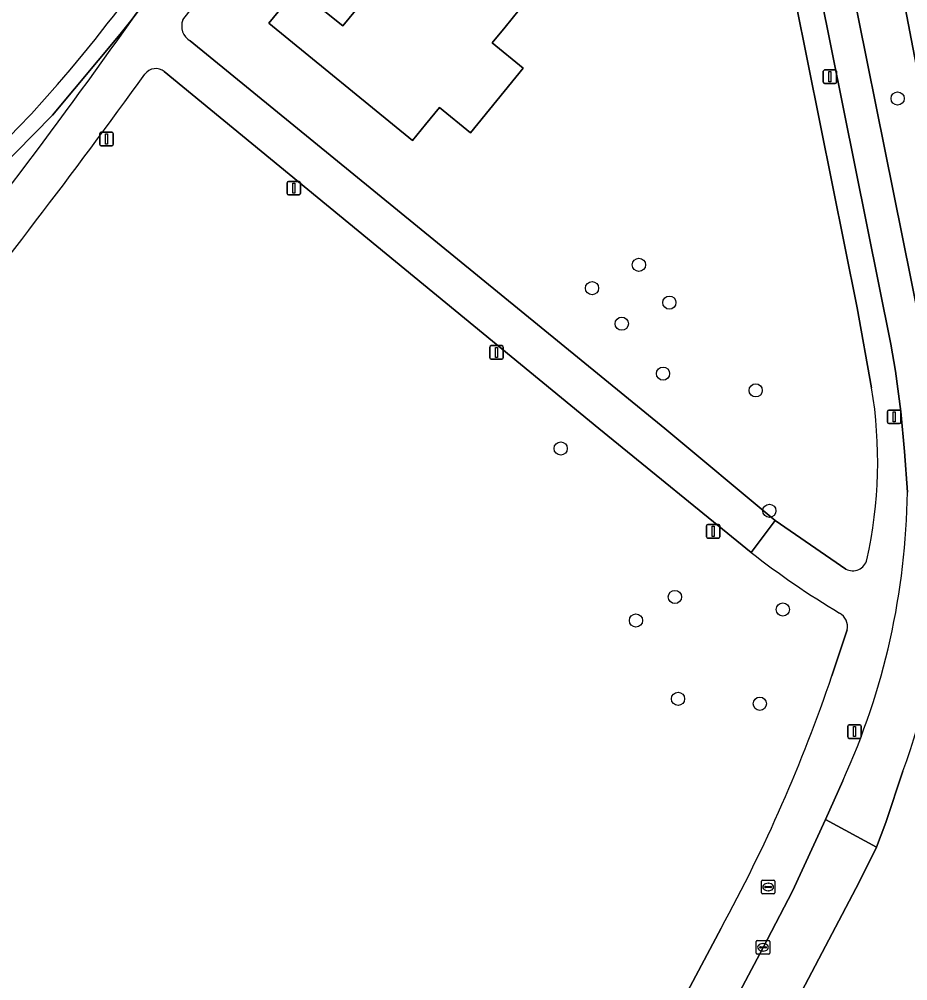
# Model space of a CAD drawing. Extents: x 158086 to 159499, y 382904 to 383981.
# Drawn here: x 159237.4 to 159303.2, y 383659.2 to 383730.5 of the extents above; entities that cross this region are included whole.
import ezdxf

# ---------------------------------------------------------------- set-up
doc = ezdxf.new("R2010")
doc.units = 0
for name, color, linetype in [('IMGEO_Berm_groen', 7, 'Continuous'), ('IMGEO_Boom', 7, 'Continuous'), ('IMGEO_Erf', 7, 'Continuous'), ('IMGEO_Fietspad_gesloten', 7, 'Continuous'), ('IMGEO_Fietspad_open', 7, 'Continuous'), ('IMGEO_Groenvoorziening', 7, 'Continuous'), ('IMGEO_Kolk', 7, 'Continuous'), ('IMGEO_Lichtmast', 7, 'Continuous'), ('IMGEO_Oever', 7, 'Continuous'), ('IMGEO_Pand', 7, 'Continuous'), ('IMGEO_Rijbaan_regionaal_gesloten', 7, 'Continuous'), ('IMGEO_Rioolput', 7, 'Continuous'), ('IMGEO_Voetpad_gesloten', 7, 'Continuous'), ('IMGEO_Voetpad_open', 7, 'Continuous'), ('IMGEO_Waterloop', 7, 'Continuous')]:
    doc.layers.add(name, color=color, linetype=linetype)

msp = doc.modelspace()

# ---------------------------------------------------------------- linework, layer by layer
at = {"layer": 'IMGEO_Berm_groen'}
for points in [[(159310.567, 383656.347), (159308.537, 383668.885), (159308.228, 383671.605), (159308.682, 383672.546), (159312.863, 383673.738), (159310.851, 383687.227), (159309.025, 383699.335), (159308.678, 383701.324), (159307.539, 383707.434), (159304.25, 383724.642), (159300.859, 383742.414), (159300.284, 383745.597), (159299.749, 383747.561), (159298.96, 383750), (159295.978, 383759.217), (159295.893, 383759.463), (159295.051, 383762.34), (159294.81, 383763.557), (159292.94, 383763.214), (159295.597, 383750), (159305.383, 383701.333)], [(159302.806, 383674.742), (159301.548, 383670.944), (159300.85, 383669.112), (159299.572, 383666.519), (159295.326, 383658.451), (159289.953, 383648.567), (159286.604, 383642.201)]]:
    msp.add_lwpolyline(points, dxfattribs=at)
msp.add_arc((159252.875, 383693.001), 53.165, 339.91289, 9.01633, dxfattribs=at)
at = {"layer": 'IMGEO_Boom'}
for centre in [(159302.42, 383724.584), (159283.257, 383712.266), (159279.782, 383710.54), (159285.51, 383709.463), (159281.984, 383707.903), (159285.042, 383704.205), (159291.906, 383702.965), (159277.462, 383698.66), (159292.919, 383694.044), (159285.923, 383687.654), (159293.919, 383686.732), (159283.039, 383685.912), (159286.155, 383680.104), (159292.215, 383679.745)]:
    msp.add_circle(centre, 0.489, dxfattribs=at)
at = {"layer": 'IMGEO_Erf'}
msp.add_lwpolyline([(159265.078, 383734.552), (159261.659, 383737.318), (159260.412, 383738.306), (159256.698, 383733.728), (159257.931, 383732.716), (159261.325, 383729.963)], close=True, dxfattribs=at)
at = {"layer": 'IMGEO_Fietspad_gesloten'}
for points in [[(159277.968, 383832.888), (159273.671, 383850.79), (159271.166, 383864.252), (159268.255, 383880.041), (159265.349, 383882.457), (159271.708, 383848.23), (159272.73, 383843.358), (159275.672, 383832.295), (159279.393, 383817.288), (159282.512, 383802.99), (159293.156, 383750), (159301.916, 383706.388), (159302.254, 383704.394), (159302.654, 383701.402), (159302.924, 383698.425), (159303.139, 383695.426)], [(159305.383, 383701.333), (159295.597, 383750)], [(159298.35, 383674.038), (159297.079, 383671.178), (159300.85, 383669.112), (159301.548, 383670.944), (159302.806, 383674.742)]]:
    msp.add_lwpolyline(points, dxfattribs=at)
for centre, radius, start, end in [((159252.875, 383693.001), 53.165, 339.91289, 9.01633), ((159250.133, 383696.065), 53.01, 335.44827, 359.30981)]:
    msp.add_arc(centre, radius, start, end, dxfattribs=at)
at = {"layer": 'IMGEO_Fietspad_open'}
msp.add_lwpolyline([(159286.604, 383642.201), (159289.953, 383648.567), (159295.326, 383658.451), (159299.572, 383666.519), (159300.85, 383669.112), (159297.079, 383671.178), (159294.623, 383665.846), (159292.453, 383661.696), (159286.121, 383649.709), (159284.829, 383647.233), (159282.513, 383642.965), (159279.876, 383637.568), (159277.761, 383632.88), (159277.19, 383631.521), (159274.363, 383624.494), (159270.364, 383614.878), (159263.49, 383598.295), (159263.375, 383598.017), (159267.113, 383597.067), (159267.333, 383597.604), (159273.837, 383613.469)], dxfattribs=at)
at = {"layer": 'IMGEO_Groenvoorziening'}
for points in [[(159261.764, 383816.937), (159264.092, 383805.886), (159265.248, 383797.298), (159265.904, 383789.507), (159264.607, 383775.203), (159263.229, 383767.377), (159261.496, 383760.741), (159260.508, 383757.114), (159259.534, 383754.541), (159258.487, 383751.998), (159257.367, 383749.485), (159253.986, 383742.85), (159250.095, 383736.499), (159245.731, 383730.465), (159245.436, 383730.093), (159245.134, 383729.725), (159244.83, 383729.359), (159239.811, 383723.349), (159234.325, 383717.76)], [(159300.494, 383703.155), (159299.418, 383709.089), (159291.199, 383750)], [(159250.027, 383728.855), (159285.165, 383700.141), (159293.356, 383693.323), (159298.58, 383689.727)], [(159291.581, 383690.951), (159280.277, 383700.141), (159248.105, 383726.578)], [(159297.547, 383681.811), (159298.671, 383685.218)], [(159269.874, 383622.279), (159276.632, 383638.564), (159281.261, 383648.015), (159283.268, 383651.691), (159289.34, 383663.111)]]:
    msp.add_lwpolyline(points, dxfattribs=at)
msp.add_lwpolyline([(159270.783, 383722.042), (159268.478, 383723.918), (159267.452, 383722.661), (159266.489, 383721.482), (159255.857, 383730.159), (159257.931, 383732.716), (159256.698, 383733.728), (159260.412, 383738.306), (159261.659, 383737.318), (159263.739, 383739.867), (159274.397, 383731.169), (159273.349, 383729.885), (159272.393, 383728.713), (159274.694, 383726.836)], close=True, dxfattribs=at)
for centre, radius, start, end in [((159168.12, 383791.404), 98.682, 321.86221, 335.19282), ((159173.271, 383789.03), 96.138, 322.43664, 336.04728), ((158899.489, 383974.71), 423.727, 320.7381, 324.80025), ((159250.669, 383729.96), 1.278, 158.85458, 239.84933), ((158861.407, 384003.931), 474.814, 320.9553, 324.23201), ((159247.47, 383725.807), 0.999, 50.54789, 143.56481), ((159267.281, 383697.69), 33.66, 347.52608, 9.34334), ((159330.678, 383740.81), 63.36, 231.89858, 239.06873), ((159299.092, 383690.686), 1.087, 241.90976, 345.83178), ((159297.606, 383685.486), 1.098, 345.89241, 62.68951), ((159185.63, 383719.778), 118.182, 331.34793, 341.26094)]:
    msp.add_arc(centre, radius, start, end, dxfattribs=at)
at = {"layer": 'IMGEO_Kolk'}
for p, q in [((159292.026, 383662.197), (159292.878, 383662.197)), ((159291.951, 383661.271), (159291.951, 383662.123)), ((159292.21, 383661.691), (159292.21, 383661.703)), ((159292.648, 383661.654), (159292.25, 383661.654)), ((159292.253, 383661.74), (159292.651, 383661.74)), ((159292.439, 383661.977), (159292.464, 383661.977)), ((159292.694, 383661.703), (159292.694, 383661.691)), ((159292.952, 383662.123), (159292.952, 383661.271)), ((159292.878, 383661.197), (159292.026, 383661.197)), ((159292.462, 383661.417), (159292.437, 383661.417))]:
    msp.add_line(p, q, dxfattribs=at)
for points in [[(159292.026, 383662.197), (159292.878, 383662.197)], [(159291.951, 383661.271), (159291.951, 383662.123)], [(159292.952, 383662.123), (159292.952, 383661.271)], [(159292.878, 383661.197), (159292.026, 383661.197)]]:
    msp.add_lwpolyline(points, dxfattribs=at)
for centre, radius, start, end in [((159292.028, 383662.121), 0.0765, 91.55205, 178.44795), ((159292.028, 383662.121), 0.0765, 91.55205, 178.44795), ((159292.876, 383662.121), 0.0765, 1.55205, 88.44795), ((159292.876, 383662.121), 0.0765, 1.55205, 88.44795), ((159292.25, 383661.7), 0.0403, 85.87752, 175.75265), ((159292.247, 383661.69), 0.0366, 178.93798, 274.71019), ((159292.651, 383661.697), 0.043, 264.86636, 352.45326), ((159292.655, 383661.702), 0.0386, 1.73085, 96.63898), ((159292.028, 383661.273), 0.0765, 181.55205, 268.44795), ((159292.028, 383661.273), 0.0765, 181.55205, 268.44795), ((159292.876, 383661.273), 0.0765, 271.55205, 358.44795), ((159292.876, 383661.273), 0.0765, 271.55205, 358.44795)]:
    msp.add_arc(centre, radius, start, end, dxfattribs=at)
for centre, major_axis, ratio, start_param, end_param in [((159292.438, 383661.697), (-0.387, 0.002), 0.722429, 4.712389, 7.853982), ((159292.463, 383661.697), (-0.39, 0.002), 0.717154, 1.570796, 4.712389)]:
    msp.add_ellipse(centre, major_axis=major_axis, ratio=ratio, start_param=start_param, end_param=end_param, dxfattribs=at)
at = {"layer": 'IMGEO_Lichtmast'}
for p, q in [((159296.912, 383725.802), (159296.912, 383726.602)), ((159296.912, 383726.602), (159296.912, 383725.802)), ((159297.012, 383726.702), (159297.802, 383726.702)), ((159297.802, 383726.702), (159297.012, 383726.702)), ((159297.902, 383726.602), (159297.902, 383725.802)), ((159297.902, 383725.802), (159297.902, 383726.602)), ((159297.802, 383725.702), (159297.012, 383725.702)), ((159297.012, 383725.702), (159297.802, 383725.702)), ((159243.334, 383721.185), (159243.334, 383721.985)), ((159243.334, 383721.985), (159243.334, 383721.185)), ((159243.434, 383722.085), (159244.224, 383722.085)), ((159244.224, 383722.085), (159243.434, 383722.085)), ((159244.324, 383721.985), (159244.324, 383721.185)), ((159244.324, 383721.185), (159244.324, 383721.985)), ((159244.224, 383721.085), (159243.434, 383721.085)), ((159243.434, 383721.085), (159244.224, 383721.085)), ((159257.292, 383718.443), (159258.082, 383718.443)), ((159258.082, 383718.443), (159257.292, 383718.443)), ((159257.192, 383717.543), (159257.192, 383718.343)), ((159257.192, 383718.343), (159257.192, 383717.543)), ((159258.182, 383718.343), (159258.182, 383717.543)), ((159258.182, 383717.543), (159258.182, 383718.343)), ((159258.082, 383717.443), (159257.292, 383717.443)), ((159257.292, 383717.443), (159258.082, 383717.443)), ((159272.219, 383705.376), (159272.219, 383706.176)), ((159272.219, 383706.176), (159272.219, 383705.376)), ((159272.319, 383706.276), (159273.109, 383706.276)), ((159273.109, 383706.276), (159272.319, 383706.276)), ((159273.209, 383706.176), (159273.209, 383705.376)), ((159273.209, 383705.376), (159273.209, 383706.176)), ((159273.109, 383705.276), (159272.319, 383705.276)), ((159272.319, 383705.276), (159273.109, 383705.276)), ((159301.666, 383700.608), (159301.666, 383701.408)), ((159301.666, 383701.408), (159301.666, 383700.608)), ((159301.766, 383701.508), (159302.556, 383701.508)), ((159302.556, 383701.508), (159301.766, 383701.508)), ((159302.656, 383701.408), (159302.656, 383700.608)), ((159302.656, 383700.608), (159302.656, 383701.408)), ((159302.556, 383700.508), (159301.766, 383700.508)), ((159301.766, 383700.508), (159302.556, 383700.508)), ((159288.252, 383692.123), (159288.252, 383692.923)), ((159288.252, 383692.923), (159288.252, 383692.123)), ((159288.352, 383693.023), (159289.142, 383693.023)), ((159289.142, 383693.023), (159288.352, 383693.023)), ((159289.242, 383692.923), (159289.242, 383692.123)), ((159289.242, 383692.123), (159289.242, 383692.923)), ((159289.142, 383692.023), (159288.352, 383692.023)), ((159288.352, 383692.023), (159289.142, 383692.023)), ((159298.724, 383677.281), (159298.724, 383678.081)), ((159298.724, 383678.081), (159298.724, 383677.281)), ((159298.824, 383678.181), (159299.614, 383678.181)), ((159299.614, 383678.181), (159298.824, 383678.181)), ((159299.714, 383678.081), (159299.714, 383677.281)), ((159299.714, 383677.281), (159299.714, 383678.081)), ((159299.614, 383677.181), (159298.824, 383677.181)), ((159298.824, 383677.181), (159299.614, 383677.181))]:
    msp.add_line(p, q, dxfattribs=at)
for points in [[(159297.332, 383726.577), (159297.482, 383726.577), (159297.482, 383725.827), (159297.332, 383725.827), (159297.332, 383726.577)], [(159243.754, 383721.96), (159243.904, 383721.96), (159243.904, 383721.21), (159243.754, 383721.21), (159243.754, 383721.96)], [(159257.612, 383718.318), (159257.762, 383718.318), (159257.762, 383717.568), (159257.612, 383717.568), (159257.612, 383718.318)], [(159272.639, 383706.151), (159272.789, 383706.151), (159272.789, 383705.401), (159272.639, 383705.401), (159272.639, 383706.151)], [(159302.086, 383701.383), (159302.236, 383701.383), (159302.236, 383700.633), (159302.086, 383700.633), (159302.086, 383701.383)], [(159288.672, 383692.898), (159288.822, 383692.898), (159288.822, 383692.148), (159288.672, 383692.148), (159288.672, 383692.898)], [(159299.144, 383678.056), (159299.294, 383678.056), (159299.294, 383677.306), (159299.144, 383677.306), (159299.144, 383678.056)]]:
    msp.add_lwpolyline(points, dxfattribs=at)
for centre, start, end in [((159297.012, 383726.602), 90, 180), ((159297.012, 383726.602), 90, 180), ((159297.802, 383726.602), 0, 90), ((159297.802, 383726.602), 360, 90), ((159297.012, 383725.802), 180, 270), ((159297.012, 383725.802), 180, 270), ((159297.802, 383725.802), 270, 0), ((159297.802, 383725.802), 270, 0), ((159243.434, 383721.985), 90, 180), ((159243.434, 383721.985), 90, 180), ((159244.224, 383721.985), 0, 90), ((159244.224, 383721.985), 360, 90), ((159243.434, 383721.185), 180, 270), ((159243.434, 383721.185), 180, 270), ((159244.224, 383721.185), 270, 0), ((159244.224, 383721.185), 270, 0), ((159257.292, 383718.343), 90, 180), ((159257.292, 383718.343), 90, 180), ((159258.082, 383718.343), 0, 90), ((159258.082, 383718.343), 360, 90), ((159257.292, 383717.543), 180, 270), ((159257.292, 383717.543), 180, 270), ((159258.082, 383717.543), 270, 0), ((159258.082, 383717.543), 270, 0), ((159272.319, 383706.176), 90, 180), ((159272.319, 383706.176), 90, 180), ((159273.109, 383706.176), 0, 90), ((159273.109, 383706.176), 360, 90), ((159272.319, 383705.376), 180, 270), ((159272.319, 383705.376), 180, 270), ((159273.109, 383705.376), 270, 0), ((159273.109, 383705.376), 270, 0), ((159301.766, 383701.408), 90, 180), ((159301.766, 383701.408), 90, 180), ((159302.556, 383701.408), 0, 90), ((159302.556, 383701.408), 360, 90), ((159301.766, 383700.608), 180, 270), ((159301.766, 383700.608), 180, 270), ((159302.556, 383700.608), 270, 0), ((159302.556, 383700.608), 270, 0), ((159288.352, 383692.923), 90, 180), ((159288.352, 383692.923), 90, 180), ((159289.142, 383692.923), 0, 90), ((159289.142, 383692.923), 360, 90), ((159288.352, 383692.123), 180, 270), ((159288.352, 383692.123), 180, 270), ((159289.142, 383692.123), 270, 0), ((159289.142, 383692.123), 270, 0), ((159298.824, 383678.081), 90, 180), ((159298.824, 383678.081), 90, 180), ((159299.614, 383678.081), 0, 90), ((159299.614, 383678.081), 360, 90), ((159298.824, 383677.281), 180, 270), ((159298.824, 383677.281), 180, 270), ((159299.614, 383677.281), 270, 0), ((159299.614, 383677.281), 270, 0)]:
    msp.add_arc(centre, 0.1, start, end, dxfattribs=at)
at = {"layer": 'IMGEO_Oever'}
msp.add_lwpolyline([(159234.325, 383717.76), (159239.811, 383723.349), (159244.83, 383729.359), (159245.134, 383729.725), (159245.436, 383730.093), (159245.731, 383730.465), (159250.095, 383736.499), (159253.986, 383742.85), (159257.367, 383749.485), (159258.487, 383751.998), (159259.534, 383754.541), (159260.508, 383757.114), (159261.496, 383760.741), (159263.229, 383767.377), (159264.607, 383775.203), (159265.904, 383789.507), (159265.248, 383797.298), (159264.092, 383805.886), (159261.764, 383816.937)], dxfattribs=at)
for centre, radius, start, end in [((159170.063, 383789.9), 94.98, 320.99254, 335.15952), ((159167.564, 383788.788), 96.253, 294.86391, 322.44361)]:
    msp.add_arc(centre, radius, start, end, dxfattribs=at)
at = {"layer": 'IMGEO_Pand'}
msp.add_lwpolyline([(159267.452, 383722.661), (159268.478, 383723.918), (159270.783, 383722.042), (159274.694, 383726.836), (159272.393, 383728.713), (159273.349, 383729.885), (159274.397, 383731.169), (159263.739, 383739.867), (159261.659, 383737.318), (159265.078, 383734.552), (159261.325, 383729.963), (159257.931, 383732.716), (159255.857, 383730.159), (159266.489, 383721.482)], close=True, dxfattribs=at)
at = {"layer": 'IMGEO_Rijbaan_regionaal_gesloten'}
msp.add_lwpolyline([(159300.859, 383742.414), (159304.25, 383724.642), (159307.539, 383707.434), (159308.678, 383701.324), (159309.025, 383699.335), (159310.851, 383687.227), (159312.863, 383673.738), (159313.185, 383671.582), (159313.327, 383670.632), (159314.747, 383660.918), (159318.174, 383661.45), (159316.771, 383671.051), (159311.684, 383704.298), (159304.278, 383743.067)], dxfattribs=at)
at = {"layer": 'IMGEO_Rioolput'}
for p, q in [((159292.331, 383665.74), (159292.331, 383666.592)), ((159292.406, 383666.666), (159293.258, 383666.666)), ((159292.819, 383666.446), (159292.844, 383666.446)), ((159293.332, 383666.592), (159293.332, 383665.74)), ((159292.59, 383666.16), (159292.59, 383666.172)), ((159293.028, 383666.123), (159292.63, 383666.123)), ((159292.633, 383666.209), (159293.031, 383666.209)), ((159292.842, 383665.886), (159292.817, 383665.886)), ((159293.074, 383666.172), (159293.074, 383666.16)), ((159293.258, 383665.666), (159292.406, 383665.666))]:
    msp.add_line(p, q, dxfattribs=at)
for points in [[(159292.331, 383665.74), (159292.331, 383666.592)], [(159292.406, 383666.666), (159293.258, 383666.666)], [(159293.332, 383666.592), (159293.332, 383665.74)], [(159293.258, 383665.666), (159292.406, 383665.666)]]:
    msp.add_lwpolyline(points, dxfattribs=at)
for centre, radius, start, end in [((159292.408, 383666.59), 0.0765, 91.55205, 178.44795), ((159292.408, 383666.59), 0.0765, 91.55205, 178.44795), ((159293.256, 383666.59), 0.0765, 1.55205, 88.44795), ((159293.256, 383666.59), 0.0765, 1.55205, 88.44795), ((159292.408, 383665.742), 0.0765, 181.55205, 268.44795), ((159292.408, 383665.742), 0.0765, 181.55205, 268.44795), ((159292.63, 383666.169), 0.0403, 85.87752, 175.75265), ((159292.627, 383666.159), 0.0366, 178.93798, 274.71019), ((159293.031, 383666.166), 0.043, 264.86636, 352.45326), ((159293.035, 383666.171), 0.0386, 1.73085, 96.63898), ((159293.256, 383665.742), 0.0765, 271.55205, 358.44795), ((159293.256, 383665.742), 0.0765, 271.55205, 358.44795)]:
    msp.add_arc(centre, radius, start, end, dxfattribs=at)
for centre, major_axis, ratio, start_param, end_param in [((159292.818, 383666.166), (-0.387, 0.002), 0.722429, 4.712389, 7.853982), ((159292.843, 383666.166), (-0.39, 0.002), 0.717154, 1.570796, 4.712389)]:
    msp.add_ellipse(centre, major_axis=major_axis, ratio=ratio, start_param=start_param, end_param=end_param, dxfattribs=at)
at = {"layer": 'IMGEO_Voetpad_gesloten'}
msp.add_lwpolyline([(159248.105, 383726.578), (159280.277, 383700.141), (159291.581, 383690.951), (159293.356, 383693.323), (159285.165, 383700.141), (159250.027, 383728.855)], dxfattribs=at)
for centre, radius, start, end in [((159168.12, 383791.404), 98.682, 321.86221, 335.19282), ((159173.271, 383789.03), 96.138, 322.43664, 336.04728), ((158899.489, 383974.71), 423.727, 320.7381, 324.80025), ((159250.669, 383729.96), 1.278, 158.85458, 239.84933), ((158861.407, 384003.931), 474.814, 320.9553, 324.23201), ((159247.47, 383725.807), 0.999, 50.54789, 143.56481)]:
    msp.add_arc(centre, radius, start, end, dxfattribs=at)
at = {"layer": 'IMGEO_Voetpad_open'}
for points in [[(159303.139, 383695.426), (159302.924, 383698.425), (159302.654, 383701.402), (159302.254, 383704.394), (159301.916, 383706.388), (159293.156, 383750), (159282.512, 383802.99), (159279.393, 383817.288), (159275.672, 383832.295), (159272.73, 383843.358), (159271.708, 383848.23), (159265.349, 383882.457)], [(159263.915, 383879.545), (159267.895, 383858.189), (159270.157, 383846.056), (159271.143, 383841.72), (159271.799, 383839.075), (159273.759, 383831.874), (159277.518, 383817.058), (159280.623, 383802.706), (159285.508, 383778.344), (159286.068, 383775.551), (159287.439, 383768.714), (159291.199, 383750), (159299.418, 383709.089), (159300.494, 383703.155)], [(159298.58, 383689.727), (159293.356, 383693.323), (159291.581, 383690.951)], [(159298.671, 383685.218), (159297.547, 383681.811)], [(159289.34, 383663.111), (159283.268, 383651.691), (159281.261, 383648.015), (159276.632, 383638.564), (159269.874, 383622.279), (159267.401, 383616.452), (159267.294, 383616.192), (159260.261, 383599.059), (159263.375, 383598.017), (159263.49, 383598.295), (159270.364, 383614.878), (159274.363, 383624.494), (159277.19, 383631.521), (159277.761, 383632.88), (159279.876, 383637.568), (159282.513, 383642.965), (159284.829, 383647.233), (159286.121, 383649.709), (159292.453, 383661.696), (159294.623, 383665.846), (159297.079, 383671.178), (159298.35, 383674.038)]]:
    msp.add_lwpolyline(points, dxfattribs=at)
for centre, radius, start, end in [((159267.281, 383697.69), 33.66, 347.52608, 9.34334), ((159250.133, 383696.065), 53.01, 335.44827, 359.30981), ((159330.678, 383740.81), 63.36, 231.89858, 239.06873), ((159299.092, 383690.686), 1.087, 241.90976, 345.83178), ((159297.606, 383685.486), 1.098, 345.89241, 62.68951), ((159185.63, 383719.778), 118.182, 331.34793, 341.26094)]:
    msp.add_arc(centre, radius, start, end, dxfattribs=at)
at = {"layer": 'IMGEO_Waterloop'}
for centre, radius, start, end in [((159170.063, 383789.9), 94.98, 320.99254, 335.15952), ((159167.564, 383788.788), 96.253, 294.86391, 322.44361)]:
    msp.add_arc(centre, radius, start, end, dxfattribs=at)

doc.saveas('drawing.dxf')
